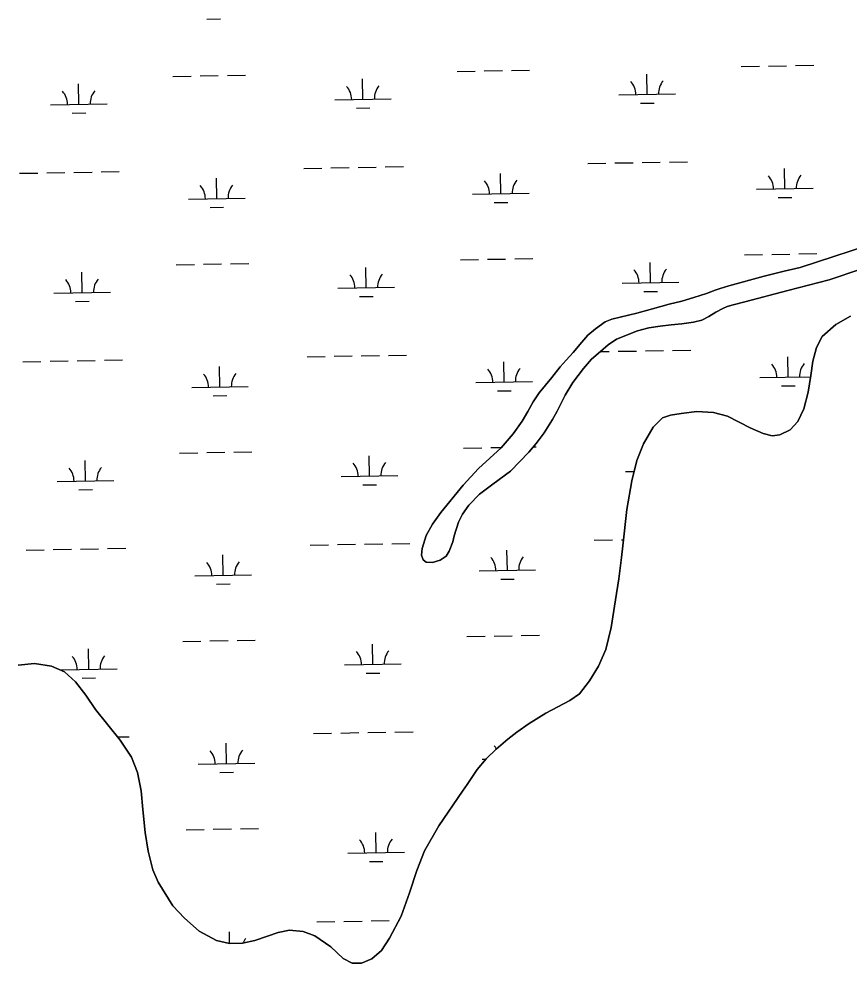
# Model space of a CAD drawing. Extents: x 3892998 to 3931244, y 278583 to 304547.
# Drawn here: x 3911257 to 3912723, y 298851 to 300518 of the extents above; entities that cross this region are included whole.
import ezdxf

# ---------------------------------------------------------------- set-up
doc = ezdxf.new("R2010")
doc.units = 0
doc.layers.add('V-TOPO-SHOR', color=7, linetype='Continuous')
doc.layers.add('V-WETL-SWMP', color=7, linetype='Continuous')

msp = doc.modelspace()

# ---------------------------------------------------------------- linework, layer by layer
at = {"layer": 'V-TOPO-SHOR'}
for points in [[(3912744.1, 300075.9), (3912688.2, 300057.4), (3912615.3, 300038.5), (3912539.2, 300018.6), (3912518.4, 300013), (3912507.7, 300010.3), (3912500.1, 300006.8), (3912488.2, 300000), (3912475.3, 299992.4), (3912463.4, 299986.4), (3912448.7, 299982.6), (3912428, 299979.4), (3912409, 299977.6), (3912389.8, 299975.6), (3912369.4, 299972.4), (3912349.8, 299967.2), (3912312.7, 299952.7), (3912297.8, 299942.5), (3912284.2, 299931), (3912268.5, 299917.1), (3912253.9, 299900.8), (3912235.3, 299875.9), (3912221.9, 299853.4), (3912207.4, 299825.7), (3912199.2, 299810.5), (3912184.5, 299787.3), (3912170.3, 299768.5), (3912157.4, 299753.2), (3912125, 299719.7), (3912094.2, 299696.6), (3912070.7, 299678.6), (3912051.4, 299659.6), (3912040.2, 299643.5), (3912033.5, 299629.3), (3912026, 299605.5), (3912023.1, 299594.4), (3912017.1, 299578.1), (3912011.5, 299569.4), (3912000.9, 299562.6), (3911987.4, 299558.1), (3911976.2, 299559), (3911970.9, 299562.8), (3911968.2, 299571.4), (3911969.3, 299583.2), (3911976, 299605.7), (3911987.4, 299625.6), (3912002.2, 299646.4), (3912041.8, 299694.5), (3912068.7, 299723.9), (3912108.8, 299760.5), (3912130.1, 299785.2), (3912146, 299808), (3912155.6, 299824.8), (3912165.2, 299841.7), (3912175.8, 299857.6), (3912198.4, 299885.1), (3912213, 299903.7), (3912223.8, 299915.5), (3912235.8, 299929), (3912251.1, 299947.3), (3912261.9, 299959.5), (3912275.3, 299970.8), (3912292.6, 299982.9), (3912304.5, 299987.8), (3912348.2, 299998.3), (3912375.8, 300006.1), (3912405.3, 300014.4), (3912427.9, 300019.9), (3912449.1, 300025.9), (3912471.3, 300033), (3912486.8, 300039), (3912495.5, 300041.9), (3912510.6, 300046.5), (3912573.2, 300063.7), (3912608.4, 300072.7), (3912636.8, 300079.4), (3912784.5, 300127.2)], [(3911606.2, 298890.5), (3911628.8, 298885.3), (3911651.9, 298885.7), (3911673.4, 298890.5), (3911696.2, 298898.6), (3911714.7, 298905), (3911735, 298908.8), (3911759.3, 298906.8), (3911779.5, 298898.9), (3911808, 298879.6), (3911829.9, 298859), (3911845.6, 298850.7), (3911862.1, 298850.8), (3911880.6, 298858.2), (3911897.5, 298873.3), (3911911.8, 298894.8), (3911932.3, 298933.4), (3911946.8, 298975.1), (3911959.6, 299014.4), (3911973.6, 299049.2), (3911998.7, 299093.2), (3912040.6, 299154.2), (3912048.9, 299166.2), (3912066.5, 299192.8), (3912082.4, 299211.7), (3912099.7, 299228.8), (3912120.5, 299246.5), (3912136.3, 299258.8), (3912158.4, 299273.9), (3912187.5, 299292.1), (3912230.3, 299314.7), (3912247, 299326.2), (3912264.6, 299349.1), (3912280.9, 299375.1), (3912293.4, 299404.3), (3912302.9, 299443.5), (3912310.5, 299492.1), (3912316.5, 299529.1), (3912321.4, 299567.1), (3912323.6, 299587.7), (3912330.8, 299651.5), (3912339.6, 299702.5), (3912348.6, 299738.5), (3912360.2, 299767.9), (3912377.5, 299797.1), (3912393.7, 299813.8), (3912407.6, 299818.2), (3912426.8, 299821.4), (3912454.6, 299825), (3912483.7, 299823.1), (3912508.4, 299816.6), (3912548.5, 299796.2), (3912571.8, 299785.9), (3912587.6, 299782), (3912600.9, 299783.7), (3912619, 299792.3), (3912633, 299807), (3912643.5, 299829.3), (3912651.2, 299859), (3912655.7, 299888.2), (3912659.4, 299913.8), (3912666, 299938.1), (3912675.7, 299957.2), (3912699.6, 299978.4), (3912725.9, 299992.9)], [(3911255.9, 299376.9), (3911284.3, 299379.9), (3911314.5, 299375.3), (3911337.6, 299364.9), (3911357.1, 299347.5), (3911374.9, 299324), (3911392.5, 299298.5), (3911435.7, 299244.6), (3911456, 299214.7), (3911466.3, 299187.5), (3911472.6, 299154.7), (3911475.6, 299122), (3911480.2, 299081.6), (3911485.5, 299048.6), (3911493.4, 299015.7), (3911503.1, 298993.6), (3911528.9, 298951.9), (3911549.7, 298930), (3911575.2, 298907), (3911606.2, 298890.5)]]:
    msp.add_lwpolyline(points, dxfattribs=at)
at = {"layer": 'V-WETL-SWMP'}
for p, q in [((3911588.8, 300517.7), (3911612.8, 300518.2)), ((3912532.8, 300434.1), (3912564.8, 300434.6)), ((3912580.8, 300434.9), (3912612.8, 300435.4)), ((3912628.8, 300435.7), (3912660.8, 300436.3)), ((3911529.1, 300416.7), (3911561.1, 300417.2)), ((3911577.1, 300417.5), (3911609.1, 300418.1)), ((3911625.1, 300418.4), (3911657.1, 300418.9)), ((3912031, 300425.4), (3912063, 300425.9)), ((3912079, 300426.2), (3912111, 300426.8)), ((3912127, 300427), (3912159, 300427.6)), ((3912366.6, 300384.8), (3912366, 300420.7)), ((3911362.9, 300367.4), (3911362.3, 300403.4)), ((3911864.7, 300376.1), (3911864.1, 300412.1)), ((3912316.6, 300383.9), (3912416.6, 300385.6)), ((3911312.9, 300366.5), (3911412.9, 300368.2)), ((3911814.8, 300375.2), (3911914.7, 300376.9)), ((3912354.8, 300369.1), (3912378.8, 300369.5)), ((3911351.2, 300351.7), (3911375.2, 300352.2)), ((3911853, 300360.4), (3911877, 300360.8)), ((3911760, 300254.2), (3911792, 300254.7)), ((3911808, 300255), (3911840, 300255.5)), ((3911856, 300255.8), (3911888, 300256.4)), ((3911904, 300256.7), (3911936, 300257.2)), ((3912261.8, 300262.8), (3912293.8, 300263.4)), ((3912309.8, 300263.7), (3912341.8, 300264.2)), ((3912357.8, 300264.5), (3912389.8, 300265.1)), ((3912405.8, 300265.3), (3912437.8, 300265.9)), ((3912610, 300218.1), (3912609.3, 300254.1)), ((3911258.2, 300245.5), (3911290.2, 300246)), ((3911306.2, 300246.3), (3911338.2, 300246.9)), ((3911354.1, 300247.1), (3911386.1, 300247.7)), ((3911402.1, 300248), (3911434.1, 300248.5)), ((3911606.3, 300200.8), (3911605.7, 300236.7)), ((3912108.1, 300209.4), (3912107.5, 300245.4)), ((3912560, 300217.3), (3912660, 300219)), ((3911556.3, 300199.9), (3911656.3, 300201.6)), ((3912058.1, 300208.6), (3912158.1, 300210.3)), ((3912598.2, 300202.5), (3912622.2, 300202.9)), ((3911594.6, 300185.1), (3911618.6, 300185.5)), ((3912096.4, 300193.8), (3912120.4, 300194.2)), ((3912538.6, 300101.4), (3912570.6, 300102)), ((3912586.6, 300102.3), (3912618.6, 300102.8)), ((3912634.6, 300103.1), (3912666.6, 300103.7)), ((3911534.9, 300084.1), (3911566.9, 300084.6)), ((3911582.9, 300084.9), (3911614.9, 300085.5)), ((3911630.9, 300085.7), (3911662.9, 300086.3)), ((3912036.7, 300092.8), (3912068.7, 300093.3)), ((3912084.7, 300093.6), (3912116.7, 300094.1)), ((3912132.7, 300094.4), (3912164.7, 300095)), ((3912372.3, 300052.1), (3912371.7, 300088.1)), ((3911368.7, 300034.8), (3911368, 300070.7)), ((3911870.5, 300043.4), (3911869.9, 300079.4)), ((3912322.3, 300051.3), (3912422.3, 300053)), ((3911318.7, 300033.9), (3911418.7, 300035.6)), ((3911820.5, 300042.6), (3911920.5, 300044.3)), ((3912360.6, 300036.5), (3912384.6, 300036.9)), ((3911356.9, 300019.1), (3911380.9, 300019.5)), ((3911858.8, 300027.8), (3911882.8, 300028.2)), ((3912411.6, 299932.7), (3912443.6, 299933.3)), ((3911765.8, 299921.5), (3911797.7, 299922.1)), ((3911813.7, 299922.4), (3911845.7, 299922.9)), ((3911861.7, 299923.2), (3911893.7, 299923.8)), ((3911909.7, 299924), (3911941.7, 299924.6)), ((3912283.6, 299930.5), (3912299.6, 299930.8)), ((3912315.6, 299931.1), (3912347.6, 299931.6)), ((3912363.6, 299931.9), (3912395.6, 299932.4)), ((3912615.7, 299885.5), (3912615.1, 299921.5)), ((3911263.9, 299912.8), (3911295.9, 299913.4)), ((3911311.9, 299913.7), (3911343.9, 299914.2)), ((3911359.9, 299914.5), (3911391.9, 299915.1)), ((3911407.9, 299915.3), (3911439.9, 299915.9)), ((3911612.1, 299868.1), (3911611.4, 299904.1)), ((3912113.9, 299876.8), (3912113.3, 299912.8)), ((3912565.7, 299884.6), (3912655.4, 299886.2)), ((3911562.1, 299867.3), (3911662.1, 299869)), ((3912063.9, 299875.9), (3912163.9, 299877.7)), ((3912604, 299869.9), (3912628, 299870.3)), ((3911600.3, 299852.5), (3911624.3, 299852.9)), ((3912102.2, 299861.2), (3912126.2, 299861.6)), ((3911540.7, 299751.4), (3911572.7, 299752)), ((3911588.7, 299752.3), (3911620.7, 299752.8)), ((3911636.6, 299753.1), (3911668.6, 299753.7)), ((3912042.5, 299760.1), (3912074.5, 299760.7)), ((3912090.5, 299761), (3912109.4, 299761.3)), ((3912165, 299762.2), (3912170.5, 299762.3)), ((3911374.4, 299702.1), (3911373.8, 299738.1)), ((3911876.3, 299710.8), (3911875.6, 299746.8)), ((3912328.1, 299718.6), (3912343.7, 299718.9)), ((3911324.4, 299701.3), (3911424.4, 299703)), ((3911826.3, 299709.9), (3911926.3, 299711.7)), ((3911362.7, 299686.5), (3911386.7, 299686.9)), ((3911864.5, 299695.2), (3911888.5, 299695.6)), ((3911413.7, 299582.7), (3911445.7, 299583.3)), ((3911771.5, 299588.9), (3911803.5, 299589.5)), ((3911819.5, 299589.7), (3911851.5, 299590.3)), ((3911867.5, 299590.6), (3911899.5, 299591.1)), ((3911915.5, 299591.4), (3911947.5, 299592)), ((3912273.3, 299597.6), (3912305.3, 299598.2)), ((3912321.3, 299598.4), (3912324.8, 299598.5)), ((3911269.7, 299580.2), (3911301.7, 299580.8)), ((3911317.7, 299581.1), (3911349.7, 299581.6)), ((3911365.7, 299581.9), (3911397.7, 299582.4)), ((3911617.8, 299535.5), (3911617.2, 299571.5)), ((3912119.7, 299544.2), (3912119, 299580.2)), ((3911567.8, 299534.6), (3911667.8, 299536.4)), ((3912069.7, 299543.3), (3912169.6, 299545.1)), ((3911606.1, 299519.9), (3911630.1, 299520.3)), ((3912107.9, 299528.6), (3912131.9, 299529)), ((3911546.4, 299418.8), (3911578.4, 299419.4)), ((3911594.4, 299419.6), (3911626.4, 299420.2)), ((3911642.4, 299420.5), (3911674.4, 299421)), ((3912048.3, 299427.5), (3912080.2, 299428.1)), ((3912096.2, 299428.3), (3912128.2, 299428.9)), ((3912144.2, 299429.2), (3912176.2, 299429.7)), ((3911380.2, 299369.5), (3911379.6, 299405.5)), ((3911882, 299378.2), (3911881.4, 299414.2)), ((3911330.2, 299368.6), (3911430.2, 299370.4)), ((3911832, 299377.3), (3911932, 299379.1)), ((3911368.5, 299353.9), (3911392.5, 299354.3)), ((3911870.3, 299362.6), (3911894.3, 299363)), ((3911431.1, 299250.3), (3911451.4, 299250.6)), ((3911777.3, 299256.3), (3911809.3, 299256.8)), ((3911825.3, 299257.1), (3911857.3, 299257.7)), ((3911873.3, 299257.9), (3911905.2, 299258.5)), ((3911921.2, 299258.8), (3911953.2, 299259.3)), ((3911623.6, 299202.9), (3911623, 299238.9)), ((3911573.6, 299202), (3911673.6, 299203.7)), ((3912075.4, 299210.7), (3912081.6, 299210.8)), ((3911611.8, 299187.2), (3911635.8, 299187.7)), ((3911552.2, 299086.2), (3911584.2, 299086.7)), ((3911600.2, 299087), (3911632.2, 299087.6)), ((3911648.2, 299087.9), (3911680.2, 299088.4)), ((3911887.8, 299045.6), (3911887.2, 299081.6)), ((3911837.8, 299044.7), (3911937.8, 299046.4)), ((3911876, 299029.9), (3911900, 299030.3)), ((3911783, 298923.7), (3911815, 298924.2)), ((3911831, 298924.5), (3911863, 298925)), ((3911879, 298925.3), (3911911, 298925.9)), ((3911927, 298926.2), (3911928.5, 298926.2)), ((3911629.1, 298885.3), (3911628.7, 298906.2))]:
    msp.add_line(p, q, dxfattribs=at)
for points in [[(3912784.5, 300127.2), (3912636.8, 300079.4), (3912608.4, 300072.7), (3912573.2, 300063.7), (3912510.6, 300046.5), (3912495.5, 300041.9), (3912486.8, 300039), (3912471.3, 300033), (3912449.1, 300025.9), (3912427.9, 300019.9), (3912405.3, 300014.4), (3912375.8, 300006.1), (3912348.2, 299998.3), (3912304.5, 299987.8), (3912292.6, 299982.9), (3912275.3, 299970.8), (3912261.9, 299959.5), (3912251.1, 299947.3), (3912235.8, 299929), (3912223.8, 299915.5), (3912213, 299903.7), (3912198.4, 299885.1), (3912175.8, 299857.6), (3912165.2, 299841.7), (3912155.6, 299824.8), (3912146, 299808), (3912130.1, 299785.2), (3912108.8, 299760.5), (3912068.7, 299723.9), (3912041.8, 299694.5), (3912002.2, 299646.4), (3911987.4, 299625.6), (3911976, 299605.7), (3911969.3, 299583.2), (3911968.2, 299571.4), (3911970.9, 299562.8), (3911976.2, 299559), (3911987.4, 299558.1), (3912000.9, 299562.6), (3912011.5, 299569.4), (3912017.1, 299578.1), (3912023.1, 299594.4), (3912026, 299605.5), (3912033.5, 299629.3), (3912040.2, 299643.5), (3912051.4, 299659.6), (3912070.7, 299678.6), (3912094.2, 299696.6), (3912125, 299719.7), (3912157.4, 299753.2), (3912170.3, 299768.5), (3912184.5, 299787.3), (3912199.2, 299810.5), (3912207.4, 299825.7), (3912221.9, 299853.4), (3912235.3, 299875.9), (3912253.9, 299900.8), (3912268.5, 299917.1), (3912284.2, 299931), (3912297.8, 299942.5)], [(3912297.8, 299942.5), (3912312.7, 299952.7), (3912349.8, 299967.2), (3912369.4, 299972.4), (3912389.8, 299975.6), (3912409, 299977.6), (3912427.9, 299979.4), (3912448.7, 299982.6), (3912463.4, 299986.4), (3912475.3, 299992.4), (3912488.2, 300000), (3912500.1, 300006.8), (3912507.7, 300010.3), (3912518.4, 300013), (3912539.2, 300018.6), (3912615.3, 300038.5), (3912688.2, 300057.4), (3912744.1, 300075.9)], [(3912725.9, 299992.9), (3912699.6, 299978.4), (3912675.7, 299957.2), (3912666, 299938.1), (3912659.4, 299913.8), (3912655.7, 299888.2), (3912651.2, 299859), (3912643.5, 299829.3), (3912633, 299807), (3912619, 299792.3), (3912600.9, 299783.7), (3912587.6, 299782), (3912571.8, 299785.9), (3912548.5, 299796.2), (3912508.4, 299816.6), (3912483.7, 299823.1), (3912454.6, 299825), (3912426.8, 299821.4), (3912407.6, 299818.2), (3912393.7, 299813.8), (3912377.5, 299797.1), (3912360.2, 299767.9), (3912348.6, 299738.5), (3912339.6, 299702.5), (3912330.8, 299651.5), (3912323.6, 299587.7), (3912321.4, 299567.1), (3912316.5, 299529.1), (3912310.5, 299492.1), (3912302.9, 299443.5), (3912293.4, 299404.3), (3912280.9, 299375.1), (3912264.6, 299349.1), (3912247, 299326.2), (3912230.3, 299314.7), (3912187.5, 299292.1), (3912158.4, 299273.9), (3912136.3, 299258.8), (3912120.5, 299246.5), (3912099.7, 299228.8), (3912082.4, 299211.7), (3912066.5, 299192.8), (3912048.9, 299166.2), (3912040.6, 299154.2), (3911998.7, 299093.2), (3911973.6, 299049.2), (3911959.6, 299014.4), (3911946.8, 298975.1), (3911932.3, 298933.4), (3911911.8, 298894.8), (3911897.5, 298873.3), (3911880.6, 298858.2), (3911862.1, 298850.8), (3911845.6, 298850.7), (3911829.9, 298859), (3911808, 298879.6), (3911779.5, 298898.9), (3911759.3, 298906.8), (3911735, 298908.8), (3911714.7, 298905), (3911696.2, 298898.6), (3911673.4, 298890.5), (3911651.9, 298885.7), (3911628.8, 298885.3), (3911606.2, 298890.5), (3911575.2, 298907), (3911549.7, 298930), (3911528.9, 298951.9), (3911503.1, 298993.6), (3911493.4, 299015.7), (3911485.5, 299048.6), (3911480.2, 299081.6), (3911475.6, 299122)], [(3911475.6, 299122), (3911472.6, 299154.7), (3911466.3, 299187.5), (3911456, 299214.7), (3911435.7, 299244.6), (3911392.5, 299298.5), (3911374.9, 299324), (3911357.1, 299347.5), (3911337.6, 299364.9), (3911314.5, 299375.3), (3911284.3, 299379.9), (3911255.9, 299376.9)]]:
    msp.add_lwpolyline(points, dxfattribs=at)
for centre, start, end in [((3911920, 300377.5), 140.2199, 181.7635), ((3912311.3, 300384.3), 0.2199, 41.7635), ((3912421.8, 300386.2), 140.2199, 181.7635), ((3911307.7, 300366.9), 0.2199, 41.7635), ((3911418.1, 300368.8), 140.2199, 181.7635), ((3911809.5, 300375.6), 0.2199, 41.7635), ((3912163.4, 300210.9), 140.2199, 181.7635), ((3912554.7, 300217.6), 0.2199, 41.7635), ((3912665.2, 300219.6), 140.2199, 181.7635), ((3911551.1, 300200.3), 0.2199, 41.7635), ((3911661.5, 300202.2), 140.2199, 181.7635), ((3912052.9, 300209), 0.2199, 41.7635), ((3911925.7, 300044.9), 140.2199, 181.7635), ((3912317.1, 300051.6), 0.2199, 41.7635), ((3912427.6, 300053.6), 140.2199, 181.7635), ((3911313.4, 300034.3), 0.2199, 41.7635), ((3911423.9, 300036.2), 140.2199, 181.7635), ((3911815.3, 300043), 0.2199, 41.7635), ((3912058.7, 299876.3), 0.2199, 41.7635), ((3912169.1, 299878.2), 140.2199, 181.7635), ((3912560.5, 299885), 0.2199, 41.7635), ((3912671, 299886.9), 140.2199, 181.7635), ((3911556.8, 299867.6), 0.2199, 41.7635), ((3911667.3, 299869.6), 140.2199, 181.7635), ((3911821, 299710.3), 0.2199, 41.7635), ((3911931.5, 299712.2), 140.2199, 181.7635), ((3912322.9, 299719), 39.9559, 41.7635), ((3911319.2, 299701.6), 0.2199, 41.7635), ((3911429.7, 299703.6), 140.2199, 181.7635), ((3912064.4, 299543.7), 0.2199, 41.7635), ((3912174.9, 299545.6), 140.2199, 181.7635), ((3911562.6, 299535), 0.2199, 41.7635), ((3911673, 299536.9), 140.2199, 181.7635), ((3911826.8, 299377.7), 0.2199, 41.7635), ((3911937.2, 299379.6), 140.2199, 181.7635), ((3911324.9, 299369), 0.2199, 41.7635), ((3911435.4, 299370.9), 140.2199, 181.7635), ((3912070.2, 299211.1), 31.1599, 41.7635), ((3911568.3, 299202.4), 0.2199, 41.7635), ((3911678.8, 299204.3), 140.2199, 181.7635), ((3911832.5, 299045.1), 0.2199, 41.7635), ((3911943, 299047), 140.2199, 181.7635), ((3911684.6, 298871.7), 140.2199, 156.4427)]:
    msp.add_arc(centre, 35.2, start, end, dxfattribs=at)

doc.saveas('drawing.dxf')
